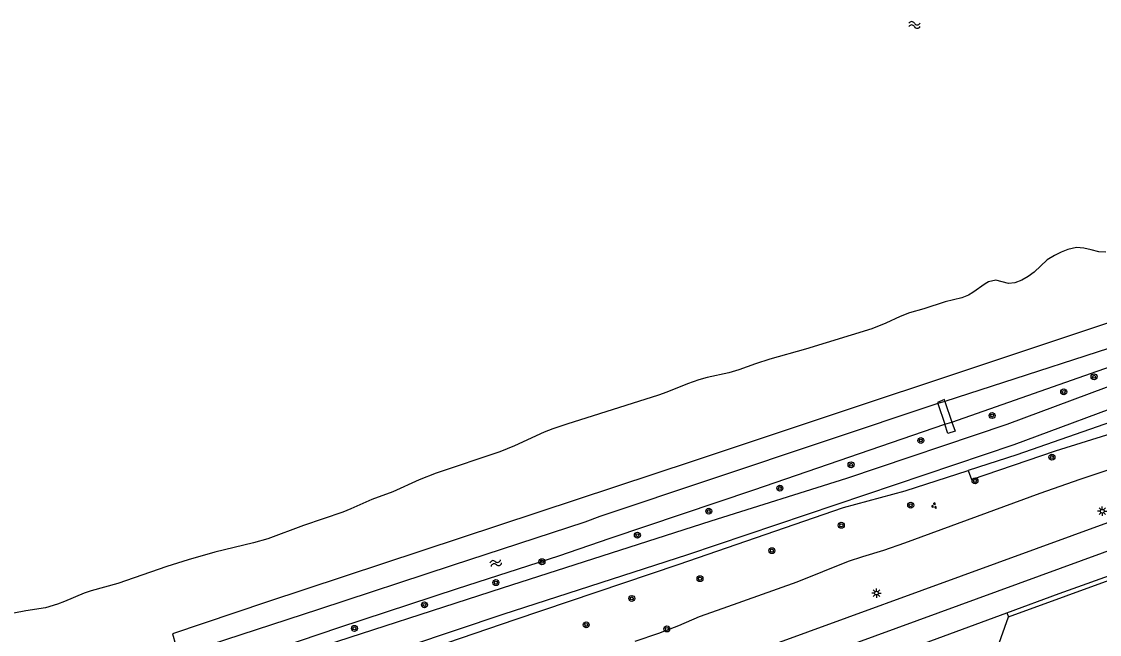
# Model space of a CAD drawing. Extents: x 135999 to 138000, y 396000 to 398501.
# Drawn here: x 136230.4 to 136374.9, y 396102.7 to 396184.8 of the extents above; entities that cross this region are included whole.
import ezdxf

# ---------------------------------------------------------------- set-up
doc = ezdxf.new("R2010")
doc.units = 0
for name, color, linetype in [('gg-knt-BGT kruinlijn', 7, 'Continuous'), ('gg-knt-onverhard', 7, 'Continuous'), ('gg-knt-verharding', 7, 'Continuous'), ('gg-kntw-bovenkant insteek waterloop', 7, 'Continuous'), ('gg-kwrk-kunstwerk niveau 01', 7, 'Continuous'), ('gt-grn-groengrens', 7, 'Continuous'), ('gt-symb-boom', 7, 'Continuous'), ('gt-symb-groenvak', 7, 'Continuous'), ('gt-symb-lichtmast', 7, 'Continuous'), ('gt-symb-watersymbool', 7, 'Continuous')]:
    doc.layers.add(name, color=color, linetype=linetype)

# ---------------------------------------------------------------- blocks, each defined once
blk = doc.blocks.new('gt0-BOOM')
at = {"layer": 'gt-symb-boom'}
for radius in [0.4, 0.2]:
    blk.add_circle((0, 0), radius, dxfattribs=at)
blk = doc.blocks.new('gt0-WA')
at = {"layer": 'gt-symb-watersymbool'}
for centre, start, end in [((-0.32, 0.02), 28.0725, 151.9275), ((0.43, 0.42), 208.0725, 331.9275), ((-0.32, -0.43), 28.0725, 151.9275), ((0.43, -0.03), 208.0725, 331.9275)]:
    blk.add_arc(centre, 0.425, start, end, dxfattribs=at)
blk = doc.blocks.new('gt0-LMAST')
at = {"layer": 'gt-symb-lichtmast'}
for p, q in [((-0.18, 0.17), (-0.45, 0.44)), ((-0.01, 0.25), (-0.01, 0.62)), ((0.17, 0.17), (0.44, 0.44)), ((-0.26, 0), (-0.63, 0)), ((-0.18, -0.18), (-0.45, -0.45)), ((-0.01, -0.25), (-0.01, -0.63)), ((0.44, -0.45), (0.17, -0.18)), ((0.24, 0), (0.62, 0))]:
    blk.add_line(p, q, dxfattribs=at)
blk.add_circle((-0.01, 0), 0.25, dxfattribs=at)
blk = doc.blocks.new('gt0-GRVAK')
at = {"layer": 'gt-symb-groenvak'}
for p, q in [((-0.11, 0.19), (-0.23, 0.24)), ((-0.18, 0.15), (0.09, 0.15)), ((-0.09, 0.21), (-0.16, 0.32)), ((-0.05, 0.21), (-0.05, 0.39)), ((0, 0.21), (0.06, 0.32)), ((0.02, 0.19), (0.13, 0.24)), ((0.26, -0.05), (0.2, 0.06)), ((0.3, -0.05), (0.3, 0.13)), ((0.35, -0.05), (0.41, 0.06)), ((-0.24, -0.23), (-0.36, -0.18)), ((-0.32, -0.26), (-0.05, -0.26)), ((-0.23, -0.21), (-0.29, -0.1)), ((-0.18, -0.2), (-0.18, -0.02)), ((-0.14, -0.21), (-0.07, -0.1)), ((-0.12, -0.23), (0, -0.18)), ((0.24, -0.07), (0.12, -0.02)), ((0.17, -0.11), (0.44, -0.11)), ((0.37, -0.07), (0.49, -0.02))]:
    blk.add_line(p, q, dxfattribs=at)

msp = doc.modelspace()

# ---------------------------------------------------------------- linework, layer by layer
at = {"layer": 'gg-knt-BGT kruinlijn'}
for points in [[(136425, 396142.88), (136419.48, 396140.93), (136416.83, 396139.92), (136411.58, 396138.09), (136403.08, 396135.04), (136401.61, 396134.45), (136396.66, 396132.32), (136391.58, 396130.47), (136386.5, 396128.42), (136383.38, 396127.22), (136380.38, 396126.13), (136372.27, 396123.46)], [(136372.27, 396123.46), (136366.92, 396121.61), (136348.79, 396114.93), (136345.96, 396113.94), (136343.13, 396113.11), (136341.25, 396112.48), (136334.33, 396109.7), (136324.41, 396106.2), (136321.24, 396105.05), (136318.49, 396103.86), (136315.8, 396102.83), (136312.64, 396101.78)]]:
    msp.add_lwpolyline(points, dxfattribs=at)
at = {"layer": 'gg-knt-onverhard'}
for points in [[(136152.65, 396060.03), (136182.12, 396069.95), (136213, 396081.18), (136229.42, 396087.01), (136268.13, 396100.27), (136294.89, 396108.96), (136322.88, 396117.92), (136341.07, 396123.66), (136362.53, 396130.86), (136380.06, 396137.38), (136398.73, 396144.17), (136414.29, 396149.09), (136422.01, 396151.72)], [(136263.16, 396094.74), (136294.97, 396105.41), (136319.76, 396113.43), (136363.49, 396128.15), (136381.05, 396134.69), (136399.65, 396141.45), (136415.19, 396146.36), (136422.72, 396148.92)]]:
    msp.add_lwpolyline(points, dxfattribs=at)
at = {"layer": 'gg-knt-verharding'}
for p, q in [((136123.24, 396021.87), (136537.55, 396172.67)), ((136362.7, 396105.07), (136426.32, 396128.24))]:
    msp.add_line(p, q, dxfattribs=at)
for points in [[(136121.81, 396025.39), (136126.75, 396027.18), (136128, 396027.36), (136427.26, 396136.36)], [(136304.52, 396083.88), (136307.5, 396081.53), (136361.24, 396100.89), (136362.7, 396105.07)]]:
    msp.add_lwpolyline(points, dxfattribs=at)
at = {"layer": 'gg-kntw-bovenkant insteek waterloop'}
for p, q in [((136354.2, 396133.93), (136353.25, 396133.63)), ((136354.19, 396130.86), (136355.14, 396131.14))]:
    msp.add_line(p, q, dxfattribs=at)
for points in [[(136375.77, 396153.93), (136374.81, 396153.95), (136373.81, 396154.24), (136372.81, 396154.48), (136371.83, 396154.53), (136370.68, 396154.3), (136369.77, 396153.94), (136368.87, 396153.5), (136367.92, 396152.89), (136366.17, 396151.26), (136365.37, 396150.67), (136364.52, 396150.19), (136363.57, 396149.8), (136362.71, 396149.71), (136361.02, 396150.16), (136360.06, 396149.95), (136359.58, 396149.7), (136357.95, 396148.52), (136357.37, 396148.16), (136356.46, 396147.8), (136354.22, 396147.26), (136351.39, 396146.35), (136349.46, 396145.8), (136348.22, 396145.32)], [(136410.97, 396153.18), (136406.05, 396151.45), (136402.72, 396150.13), (136394.41, 396147), (136383.98, 396143.58), (136354.2, 396133.93)], [(136355.14, 396131.14), (136374.59, 396137.98), (136394.38, 396144.8), (136412.32, 396150.34), (136421.36, 396153.66)], [(136423.31, 396147.05), (136409.27, 396142.37), (136390.23, 396135.95), (136363.84, 396126.79), (136357.33, 396124.67)], [(136357.33, 396124.67), (136357.74, 396123.46), (136369.01, 396127.29), (136383.48, 396131.82), (136419.28, 396143.77), (136424.49, 396145.62)], [(136348.22, 396145.32), (136346.28, 396144.41), (136344.42, 396143.67), (136335.52, 396140.95), (136330.72, 396139.61), (136328.82, 396138.98), (136326.59, 396138.17), (136325.25, 396137.76), (136322.32, 396137.11), (136321.21, 396136.8), (136319.71, 396136.28), (136316.92, 396135.17), (136315.81, 396134.78), (136303.53, 396130.9), (136301.64, 396130.26), (136300.47, 396129.79), (136296.52, 396127.97), (136294.53, 396127.19), (136286.01, 396124.32), (136283.73, 396123.4), (136280.18, 396121.83), (136277.37, 396120.77), (136274.58, 396119.55), (136273.48, 396119.11), (136268.21, 396117.32), (136263.45, 396115.51), (136261.53, 396114.96), (136256.34, 396113.74), (136252.75, 396112.72), (136249.89, 396111.81), (136243.33, 396109.55), (136239.78, 396108.55), (136238.83, 396108.24), (136236.19, 396107.12), (136235.25, 396106.78), (136233.67, 396106.28), (136231.03, 396105.87), (136227.51, 396105.19)], [(136353.25, 396133.63), (136307.96, 396118.5), (136305.93, 396117.77), (136288.15, 396111.95), (136270.26, 396106.04), (136251.49, 396099.92)], [(136252.43, 396096.68), (136272.98, 396103.63), (136288.89, 396108.87), (136302.43, 396113.26), (136309.32, 396115.62), (136328.57, 396122.08), (136354.19, 396130.86)]]:
    msp.add_lwpolyline(points, dxfattribs=at)
at = {"layer": 'gg-kwrk-kunstwerk niveau 01'}
for p, q in [((136354.2, 396133.93), (136355.14, 396131.14)), ((136353.25, 396133.63), (136354.19, 396130.86))]:
    msp.add_line(p, q, dxfattribs=at)
for points in [[(136354.2, 396133.93), (136354.12, 396134.18), (136353.2, 396133.78), (136353.25, 396133.63)], [(136355.14, 396131.14), (136355.55, 396129.95), (136354.6, 396129.63), (136354.19, 396130.86)]]:
    msp.add_lwpolyline(points, dxfattribs=at)
at = {"layer": 'gt-grn-groengrens'}
msp.add_line((136362.51, 396105.6), (136362.7, 396105.07), dxfattribs=at)
for points in [[(136410.7, 396156.1), (136376.38, 396144.56), (136320.47, 396125.94), (136263.28, 396107.03), (136250.65, 396102.78), (136251.49, 396099.92)], [(136362.51, 396105.6), (136369.5, 396108.17), (136387.38, 396114.6), (136413.09, 396124.11), (136426.12, 396128.78)], [(136263.48, 396093.76), (136276.7, 396097.91), (136296.58, 396104.71), (136318.45, 396112.07), (136340.6, 396119.73), (136348.88, 396121.93), (136357.33, 396124.67)], [(136304.36, 396084.31), (136326.16, 396092.24), (136334.25, 396095.28), (136348.92, 396100.59), (136362.51, 396105.6)]]:
    msp.add_lwpolyline(points, dxfattribs=at)

# ---------------------------------------------------------------- block references
at = {"layer": 'gt-symb-boom'}
for p in [(136374.19, 396137.23), (136370.12, 396135.21), (136360.52, 396132.03), (136350.97, 396128.69), (136368.54, 396126.46), (136341.62, 396125.44), (136332.08, 396122.31), (136358.23, 396123.28), (136322.55, 396119.23), (136349.61, 396120.02), (136340.31, 396117.33), (136312.98, 396116), (136331, 396113.93), (136300.19, 396112.45), (136294.01, 396109.65), (136321.37, 396110.18), (136312.23, 396107.53), (136284.44, 396106.67), (136275.06, 396103.52), (136306.12, 396103.99), (136316.93, 396103.44)]:
    msp.add_blockref('gt0-BOOM', p, dxfattribs=at)
at = {"layer": 'gt-symb-groenvak', "rotation": 90}
msp.add_blockref('gt0-GRVAK', (136352.77, 396119.89), dxfattribs=at)
at = {"layer": 'gt-symb-lichtmast'}
for p in [(136375.3, 396119.21), (136345.03, 396108.25)]:
    msp.add_blockref('gt0-LMAST', p, dxfattribs=at)
at = {"layer": 'gt-symb-watersymbool'}
msp.add_blockref('gt0-WA', (136350.06, 396184.37), dxfattribs=at)
at = {"layer": 'gt-symb-watersymbool', "rotation": 18.054552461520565}
msp.add_blockref('gt0-WA', (136293.95, 396112.25), dxfattribs=at)

doc.saveas('drawing.dxf')
